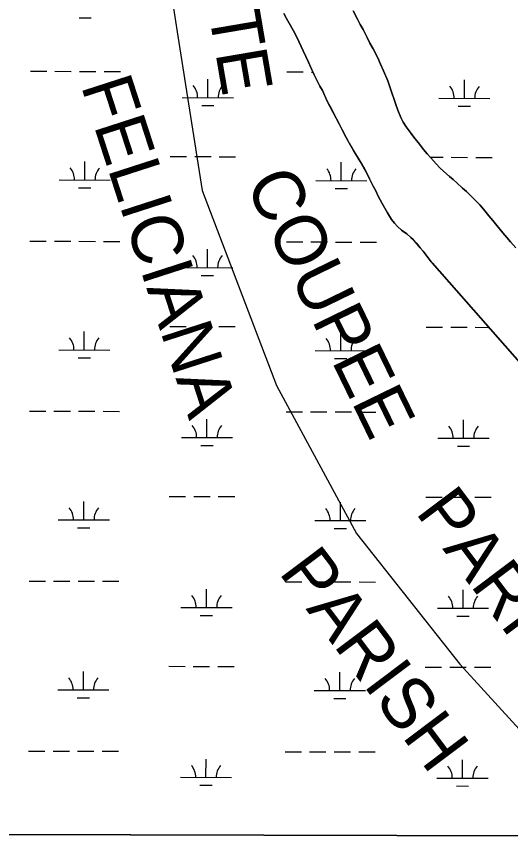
# Model space of a CAD drawing. Extents: x 3161615 to 3199515, y 867541 to 892976.
# Drawn here: x 3192212 to 3193178, y 872921 to 874536 of the extents above; entities that cross this region are included whole.
import ezdxf

# ---------------------------------------------------------------- set-up
doc = ezdxf.new("R2010")
doc.units = 0
for name, color, linetype in [('V-GRID-FRAM', 7, 'Continuous'), ('V-SITE-VEGE', 7, 'Continuous'), ('V-TOPO-BNDY', 7, 'Continuous'), ('V-TOPO-GNAM-IDEN', 7, 'Continuous'), ('V-TOPO-SHOR', 7, 'Continuous'), ('V-WETL-SWMP', 7, 'Continuous')]:
    doc.layers.add(name, color=color, linetype=linetype)

msp = doc.modelspace()

# ---------------------------------------------------------------- linework, layer by layer
at = {"layer": 'V-GRID-FRAM'}
msp.add_lwpolyline([(3165877.4, 891195.5), (3197229, 891108.8), (3197186.7, 872920.9), (3165819.2, 873007.6), (3165877.4, 891195.5)], dxfattribs=at)
at = {"layer": 'V-SITE-VEGE'}
for p, q in [((3192740, 874532.2), (3192734.6, 874541.8)), ((3192745.6, 874522.8), (3192740, 874532.2)), ((3192870.7, 874546.9), (3192879.2, 874530.9)), ((3192754, 874507.6), (3192745.6, 874522.8)), ((3192879.2, 874530.9), (3192884.5, 874520.3)), ((3192884.5, 874520.3), (3192889.8, 874510.2)), ((3192759.8, 874496.7), (3192754, 874507.6)), ((3192889.8, 874510.2), (3192897.7, 874494.5)), ((3192765.1, 874485.5), (3192759.8, 874496.7)), ((3192772.8, 874468.8), (3192765.1, 874485.5)), ((3192897.7, 874494.5), (3192903.3, 874483.8)), ((3192903.3, 874483.8), (3192909.4, 874472.7)), ((3192777.9, 874457.4), (3192772.8, 874468.8)), ((3192909.4, 874472.7), (3192918.5, 874454.9)), ((3192782.9, 874446.6), (3192777.9, 874457.4)), ((3192918.5, 874454.9), (3192924.3, 874442.8)), ((3192794, 874421.8), (3192782.9, 874446.6)), ((3192924.3, 874442.8), (3192930.1, 874429.6)), ((3192798.6, 874412.6), (3192794, 874421.8)), ((3192930.1, 874429.6), (3192938, 874409.9)), ((3192805.6, 874399.7), (3192798.6, 874412.6)), ((3192938, 874409.9), (3192943.2, 874396)), ((3192810.2, 874390.8), (3192805.6, 874399.7)), ((3192820.5, 874368.8), (3192810.2, 874390.8)), ((3192943.2, 874396), (3192953.9, 874363.9)), ((3192843.2, 874325.7), (3192820.5, 874368.8)), ((3192953.9, 874363.9), (3192957.9, 874352.6)), ((3192957.9, 874352.6), (3192963.6, 874338.2)), ((3192856.8, 874298.9), (3192843.2, 874325.7)), ((3192963.6, 874338.2), (3192968.5, 874328.8)), ((3192968.5, 874328.8), (3192974.3, 874319.9)), ((3192974.3, 874319.9), (3192991.2, 874297.2)), ((3192872, 874272.2), (3192856.8, 874298.9)), ((3192991.2, 874297.2), (3192998.3, 874288.6)), ((3192998.3, 874288.6), (3193008.3, 874275.6)), ((3193008.3, 874275.6), (3193015.4, 874267.2)), ((3192878.1, 874262.1), (3192872, 874272.2)), ((3192884.2, 874252.2), (3192878.1, 874262.1)), ((3193015.4, 874267.2), (3193022.5, 874259)), ((3193022.5, 874259), (3193033.1, 874247.2)), ((3192898, 874227.6), (3192884.2, 874252.2)), ((3193033.1, 874247.2), (3193040.2, 874239.8)), ((3192902.6, 874218), (3192898, 874227.6)), ((3193040.2, 874239.8), (3193047.8, 874232.6)), ((3193047.8, 874232.6), (3193058.7, 874222.9)), ((3192909.8, 874203.5), (3192902.6, 874218)), ((3193058.7, 874222.9), (3193066.3, 874216.5)), ((3193066.3, 874216.5), (3193073.5, 874210.1)), ((3193073.5, 874210.1), (3193084.1, 874200.1)), ((3192914.6, 874194.4), (3192909.8, 874203.5)), ((3192919.5, 874184.5), (3192914.6, 874194.4)), ((3193084.1, 874200.1), (3193092, 874193.4)), ((3193092, 874193.4), (3193099.6, 874186.2)), ((3192927.2, 874170.1), (3192919.5, 874184.5)), ((3193099.6, 874186.2), (3193118.3, 874167.5)), ((3192937.6, 874151.3), (3192927.2, 874170.1)), ((3193118.3, 874167.5), (3193125.6, 874158.9)), ((3192945.6, 874138.6), (3192937.6, 874151.3)), ((3193125.6, 874158.9), (3193136.2, 874145.9)), ((3193136.2, 874145.9), (3193144, 874136.4)), ((3192951.3, 874131.2), (3192945.6, 874138.6)), ((3192957.2, 874125.1), (3192951.3, 874131.2)), ((3193144, 874136.4), (3193151.6, 874126.8)), ((3192964.8, 874117.9), (3192957.2, 874125.1)), ((3192975.2, 874110.2), (3192964.8, 874117.9)), ((3193151.6, 874126.8), (3193163.3, 874112.5)), ((3193163.3, 874112.5), (3193171.2, 874103.5)), ((3192983.1, 874103.5), (3192975.2, 874110.2)), ((3192988.7, 874098.4), (3192983.1, 874103.5)), ((3193001.7, 874083.3), (3192988.7, 874098.4)), ((3193171.2, 874103.5), (3193178.3, 874094.9)), ((3193007.4, 874076.4), (3193001.7, 874083.3)), ((3193178.3, 874094.9), (3193188.6, 874083.1)), ((3193023.3, 874055.8), (3193007.4, 874076.4)), ((3193024.8, 874053.6), (3193023.3, 874055.8)), ((3193200.9, 873853.1), (3193024.8, 874053.6)), ((3191870, 872935.6), (3193972.8, 872929.8))]:
    msp.add_line(p, q, dxfattribs=at)
at = {"layer": 'V-TOPO-BNDY'}
for p, q in [((3192483, 874780.7), (3192527.6, 874497.5)), ((3192527.6, 874497.5), (3192575.3, 874195.1)), ((3192575.3, 874195.1), (3192720.6, 873813.6)), ((3192720.6, 873813.6), (3192877.1, 873523.7)), ((3192877.1, 873523.7), (3193079.4, 873267.7)), ((3193079.4, 873267.7), (3193255.7, 873074))]:
    msp.add_line(p, q, dxfattribs=at)
at = {"layer": 'V-TOPO-SHOR'}
msp.add_line((3193024.8, 874053.6), (3193200.9, 873853.1), dxfattribs=at)
for points in [[(3192734.6, 874541.8), (3192740, 874532.2), (3192745.6, 874522.8), (3192754, 874507.6), (3192759.8, 874496.7), (3192765.1, 874485.5), (3192772.8, 874468.8), (3192777.9, 874457.4), (3192782.9, 874446.6), (3192789.7, 874431.4), (3192794, 874421.8), (3192798.6, 874412.6), (3192805.6, 874399.7), (3192810.2, 874390.8)], [(3192903.3, 874483.8), (3192897.7, 874494.5), (3192889.8, 874510.2), (3192884.5, 874520.3), (3192879.2, 874530.9), (3192870.7, 874546.9)], [(3193178.3, 874094.9), (3193171.2, 874103.5), (3193163.3, 874112.5), (3193151.6, 874126.8), (3193144, 874136.4), (3193136.2, 874145.9), (3193125.6, 874158.9), (3193118.3, 874167.5), (3193110.7, 874175.2), (3193099.6, 874186.2), (3193092, 874193.4), (3193084.1, 874200.1), (3193073.5, 874210.1), (3193066.3, 874216.5), (3193058.7, 874222.9), (3193047.8, 874232.6), (3193040.2, 874239.8), (3193033.1, 874247.2), (3193022.5, 874259), (3193015.4, 874267.2), (3193008.3, 874275.6), (3192998.3, 874288.6), (3192991.2, 874297.2), (3192984.1, 874306.6), (3192974.3, 874319.9), (3192968.5, 874328.8), (3192963.6, 874338.2), (3192957.9, 874352.6), (3192953.9, 874363.9), (3192949.8, 874376), (3192943.2, 874396), (3192938, 874409.9), (3192930.1, 874429.6), (3192924.3, 874442.8), (3192918.5, 874454.9), (3192909.4, 874472.7), (3192903.3, 874483.8)], [(3192810.2, 874390.8), (3192814.3, 874382.2), (3192820.5, 874368.8), (3192825.4, 874359.7), (3192830.4, 874350.1), (3192838.2, 874335.4), (3192843.2, 874325.7), (3192848.6, 874315.1), (3192856.8, 874298.9), (3192862.8, 874288.2), (3192872, 874272.2), (3192878.1, 874262.1), (3192884.2, 874252.2), (3192892.4, 874237.5), (3192898, 874227.6), (3192902.6, 874218), (3192909.8, 874203.5), (3192914.6, 874194.4), (3192919.5, 874184.5), (3192927.2, 874170.1), (3192932.5, 874160.4), (3192937.6, 874151.3), (3192945.6, 874138.6), (3192951.3, 874131.2), (3192957.2, 874125.1), (3192964.8, 874117.9), (3192970, 874114), (3192975.2, 874110.2), (3192983.1, 874103.5), (3192988.7, 874098.4), (3192993.6, 874092.8), (3193001.7, 874083.3), (3193007.4, 874076.4), (3193013.5, 874068.5), (3193023.3, 874055.8), (3193024.8, 874053.6)]]:
    msp.add_lwpolyline(points, dxfattribs=at)
at = {"layer": 'V-WETL-SWMP'}
for p, q in [((3192334.2, 874533.1), (3192358.2, 874533.1)), ((3192740, 874532.2), (3192734.6, 874541.8)), ((3192745.6, 874522.8), (3192740, 874532.2)), ((3192879.2, 874530.9), (3192870.7, 874546.9)), ((3192754, 874507.6), (3192745.6, 874522.8)), ((3192884.5, 874520.3), (3192879.2, 874530.9)), ((3192889.8, 874510.2), (3192884.5, 874520.3)), ((3192759.8, 874496.7), (3192754, 874507.6)), ((3192897.7, 874494.5), (3192889.8, 874510.2)), ((3192765.1, 874485.5), (3192759.8, 874496.7)), ((3192772.8, 874468.8), (3192765.1, 874485.5)), ((3192903.3, 874483.8), (3192897.7, 874494.5)), ((3192909.4, 874472.7), (3192903.3, 874483.8)), ((3192777.9, 874457.4), (3192772.8, 874468.8)), ((3192918.5, 874454.9), (3192909.4, 874472.7)), ((3192782.9, 874446.6), (3192777.9, 874457.4)), ((3192924.3, 874442.8), (3192918.5, 874454.9)), ((3192794, 874421.8), (3192782.9, 874446.6)), ((3192930.1, 874429.6), (3192924.3, 874442.8)), ((3192239.1, 874428.7), (3192271.1, 874428.7)), ((3192287.1, 874428.6), (3192319.1, 874428.5)), ((3192335.1, 874428.5), (3192367.1, 874428.4)), ((3192383.1, 874428.3), (3192415.1, 874428.3)), ((3192741, 874427.4), (3192773, 874427.3)), ((3192789, 874427.2), (3192791.5, 874427.2)), ((3192798.6, 874412.6), (3192794, 874421.8)), ((3192938, 874409.9), (3192930.1, 874429.6)), ((3192586.2, 874377), (3192586.3, 874413)), ((3192805.6, 874399.7), (3192798.6, 874412.6)), ((3192943.2, 874396), (3192938, 874409.9)), ((3193088.1, 874375.7), (3193088.2, 874411.7)), ((3192810.2, 874390.8), (3192805.6, 874399.7)), ((3192820.5, 874368.8), (3192810.2, 874390.8)), ((3192953.9, 874363.9), (3192943.2, 874396)), ((3192536.2, 874377.2), (3192636.2, 874376.9)), ((3193038.1, 874375.8), (3193138.1, 874375.5)), ((3192574.2, 874361.6), (3192598.2, 874361.6)), ((3192843.2, 874325.7), (3192820.5, 874368.8)), ((3192957.9, 874352.6), (3192953.9, 874363.9)), ((3193076.1, 874360.3), (3193100.1, 874360.2)), ((3192963.6, 874338.2), (3192957.9, 874352.6)), ((3192856.8, 874298.9), (3192843.2, 874325.7)), ((3192968.5, 874328.8), (3192963.6, 874338.2)), ((3192974.3, 874319.9), (3192968.5, 874328.8)), ((3192984.1, 874306.6), (3192974.3, 874319.9)), ((3192991.2, 874297.2), (3192984.1, 874306.6)), ((3192872, 874272.2), (3192856.8, 874298.9)), ((3192998.3, 874288.6), (3192991.2, 874297.2)), ((3193008.3, 874275.6), (3192998.3, 874288.6)), ((3193015.4, 874267.2), (3193008.3, 874275.6)), ((3192512.5, 874261.8), (3192544.5, 874261.7)), ((3192560.5, 874261.7), (3192592.5, 874261.6)), ((3192608.5, 874261.5), (3192640.5, 874261.5)), ((3192878.1, 874262.1), (3192872, 874272.2)), ((3192884.2, 874252.2), (3192878.1, 874262.1)), ((3193022.5, 874259), (3193015.4, 874267.2)), ((3193021.3, 874260.4), (3193046.4, 874260.3)), ((3193033.1, 874247.2), (3193022.5, 874259)), ((3193062.4, 874260.3), (3193094.4, 874260.2)), ((3193110.4, 874260.2), (3193142.4, 874260.1)), ((3192345.3, 874215.8), (3192345.4, 874251.8)), ((3192847.2, 874214.5), (3192847.3, 874250.5)), ((3192898, 874227.6), (3192884.2, 874252.2)), ((3193040.2, 874239.8), (3193033.1, 874247.2)), ((3192902.6, 874218), (3192898, 874227.6)), ((3193047.8, 874232.6), (3193040.2, 874239.8)), ((3193058.7, 874222.9), (3193047.8, 874232.6)), ((3192295.3, 874216), (3192395.3, 874215.7)), ((3192797.2, 874214.6), (3192897.2, 874214.3)), ((3192909.8, 874203.5), (3192902.6, 874218)), ((3193066.3, 874216.5), (3193058.7, 874222.9)), ((3193073.5, 874210.1), (3193066.3, 874216.5)), ((3193084.1, 874200.1), (3193073.5, 874210.1)), ((3192333.3, 874200.4), (3192357.3, 874200.4)), ((3192835.2, 874199.1), (3192859.2, 874199)), ((3192914.6, 874194.4), (3192909.8, 874203.5)), ((3192919.5, 874184.5), (3192914.6, 874194.4)), ((3193092, 874193.4), (3193084.1, 874200.1)), ((3193099.6, 874186.2), (3193092, 874193.4)), ((3192927.2, 874170.1), (3192919.5, 874184.5)), ((3193118.3, 874167.5), (3193099.6, 874186.2)), ((3192937.6, 874151.3), (3192927.2, 874170.1)), ((3193125.6, 874158.9), (3193118.3, 874167.5)), ((3192945.6, 874138.6), (3192937.6, 874151.3)), ((3193136.2, 874145.9), (3193125.6, 874158.9)), ((3193144, 874136.4), (3193136.2, 874145.9)), ((3192951.3, 874131.2), (3192945.6, 874138.6)), ((3192957.2, 874125.1), (3192951.3, 874131.2)), ((3193151.6, 874126.8), (3193144, 874136.4)), ((3192964.8, 874117.9), (3192957.2, 874125.1)), ((3192975.2, 874110.2), (3192964.8, 874117.9)), ((3193163.3, 874112.5), (3193151.6, 874126.8)), ((3193171.2, 874103.5), (3193163.3, 874112.5)), ((3192983.1, 874103.5), (3192975.2, 874110.2)), ((3192988.7, 874098.4), (3192983.1, 874103.5)), ((3193001.7, 874083.3), (3192988.7, 874098.4)), ((3193178.3, 874094.9), (3193171.2, 874103.5)), ((3192238.1, 874096.1), (3192270.1, 874096)), ((3192286.1, 874095.9), (3192318.1, 874095.8)), ((3192334.1, 874095.8), (3192366.1, 874095.7)), ((3192382.1, 874095.7), (3192414.1, 874095.6)), ((3192585.3, 874044.4), (3192585.4, 874080.4)), ((3192740, 874094.7), (3192772, 874094.6)), ((3192788, 874094.5), (3192820, 874094.5)), ((3192836, 874094.4), (3192868, 874094.3)), ((3192884, 874094.3), (3192916, 874094.2)), ((3193007.4, 874076.4), (3193001.7, 874083.3)), ((3193188.6, 874083.1), (3193178.3, 874094.9)), ((3193023.3, 874055.8), (3193007.4, 874076.4)), ((3193024.8, 874053.6), (3193023.3, 874055.8)), ((3193200.9, 873853.1), (3193024.8, 874053.6)), ((3192535.3, 874044.5), (3192635.3, 874044.2)), ((3192573.3, 874029), (3192597.3, 874028.9)), ((3192344.4, 873883.2), (3192344.5, 873919.2)), ((3192511.6, 873929.1), (3192543.6, 873929)), ((3192559.6, 873929), (3192591.6, 873928.9)), ((3192607.6, 873928.9), (3192639.6, 873928.8)), ((3193013.5, 873927.8), (3193045.5, 873927.7)), ((3193061.5, 873927.6), (3193093.5, 873927.5)), ((3193109.5, 873927.5), (3193135.6, 873927.4)), ((3192846.3, 873881.8), (3192846.4, 873917.8)), ((3192294.4, 873883.3), (3192394.4, 873883)), ((3192796.3, 873881.9), (3192896.3, 873881.6)), ((3192332.3, 873867.8), (3192356.3, 873867.7)), ((3192834.3, 873866.4), (3192858.3, 873866.3)), ((3192237.2, 873763.4), (3192269.2, 873763.3)), ((3192285.2, 873763.3), (3192317.2, 873763.2)), ((3192333.2, 873763.1), (3192365.2, 873763)), ((3192381.2, 873763), (3192413.2, 873762.9)), ((3192739.1, 873762), (3192771.1, 873761.9)), ((3192787.1, 873761.9), (3192819.1, 873761.8)), ((3192835.1, 873761.7), (3192867.1, 873761.7)), ((3192883.1, 873761.6), (3192915.1, 873761.5)), ((3192584.4, 873711.7), (3192584.5, 873747.7)), ((3193086.3, 873710.3), (3193086.4, 873746.3)), ((3192534.4, 873711.8), (3192634.4, 873711.6)), ((3193036.3, 873710.4), (3193136.3, 873710.2)), ((3192572.3, 873696.3), (3192596.3, 873696.2)), ((3193074.3, 873694.9), (3193098.3, 873694.8)), ((3192510.7, 873596.5), (3192542.7, 873596.4)), ((3192558.7, 873596.3), (3192590.7, 873596.2)), ((3192606.7, 873596.2), (3192638.7, 873596.1)), ((3192343.5, 873550.5), (3192343.6, 873586.5)), ((3192845.4, 873549.1), (3192845.5, 873585.1)), ((3193012.6, 873595.1), (3193044.6, 873595)), ((3193060.6, 873594.9), (3193092.6, 873594.9)), ((3193108.6, 873594.8), (3193140.6, 873594.7)), ((3192293.5, 873550.6), (3192393.5, 873550.4)), ((3192795.4, 873549.2), (3192895.4, 873549)), ((3192331.4, 873535.1), (3192355.4, 873535)), ((3192833.3, 873533.7), (3192857.3, 873533.6)), ((3192236.3, 873430.7), (3192268.3, 873430.6)), ((3192284.3, 873430.6), (3192316.3, 873430.5)), ((3192332.3, 873430.5), (3192364.3, 873430.4)), ((3192380.3, 873430.3), (3192412.3, 873430.2)), ((3192738.2, 873429.3), (3192770.2, 873429.2)), ((3192786.2, 873429.2), (3192818.2, 873429.1)), ((3192834.2, 873429.1), (3192866.2, 873429)), ((3192882.2, 873428.9), (3192914.2, 873428.8)), ((3192583.5, 873379), (3192583.6, 873415)), ((3193085.4, 873377.6), (3193085.5, 873413.6)), ((3192533.5, 873379.2), (3192633.5, 873378.9)), ((3193035.4, 873377.8), (3193135.4, 873377.5)), ((3192571.4, 873363.6), (3192595.4, 873363.6)), ((3193073.3, 873362.2), (3193097.3, 873362.2)), ((3192509.7, 873263.8), (3192541.7, 873263.7)), ((3192557.7, 873263.7), (3192589.7, 873263.6)), ((3192605.7, 873263.5), (3192637.7, 873263.4)), ((3193011.6, 873262.4), (3193043.6, 873262.3)), ((3193059.6, 873262.3), (3193091.6, 873262.2)), ((3193107.6, 873262.1), (3193139.6, 873262.1)), ((3192342.6, 873217.8), (3192342.7, 873253.8)), ((3192844.5, 873216.4), (3192844.6, 873252.4)), ((3192292.6, 873218), (3192392.6, 873217.7)), ((3192794.5, 873216.6), (3192894.5, 873216.3)), ((3192330.5, 873202.4), (3192354.5, 873202.4)), ((3192832.4, 873201), (3192856.4, 873201)), ((3192235.4, 873098), (3192267.4, 873098)), ((3192283.4, 873097.9), (3192315.4, 873097.8)), ((3192331.4, 873097.8), (3192363.4, 873097.7)), ((3192379.4, 873097.6), (3192411.4, 873097.6)), ((3192737.3, 873096.7), (3192769.3, 873096.6)), ((3192785.3, 873096.5), (3192817.3, 873096.4)), ((3192833.3, 873096.4), (3192865.3, 873096.3)), ((3192881.3, 873096.3), (3192913.3, 873096.2)), ((3192582.5, 873046.3), (3192582.6, 873082.3)), ((3193084.5, 873045), (3193084.6, 873081)), ((3192532.5, 873046.5), (3192632.5, 873046.2)), ((3192570.5, 873030.9), (3192594.5, 873030.9)), ((3193034.5, 873045.1), (3193134.5, 873044.8)), ((3193072.4, 873029.6), (3193096.4, 873029.5)), ((3191109.6, 872937.7), (3193972.8, 872929.8))]:
    msp.add_line(p, q, dxfattribs=at)
for centre, start, end in [((3192531, 874377.7), 359.0699, 40.6135), ((3192641.5, 874377.4), 139.0699, 180.6135), ((3193032.9, 874376.3), 359.0699, 40.6135), ((3193143.4, 874376), 139.0699, 180.6135), ((3192290.1, 874216.5), 359.0699, 40.6135), ((3192400.6, 874216.2), 139.0699, 180.6135), ((3192792, 874215.1), 359.0699, 40.6135), ((3192902.5, 874214.8), 139.0699, 180.6135), ((3192530.1, 874045), 359.0699, 40.6135), ((3192640.6, 874044.7), 139.0699, 180.6135), ((3192289.1, 873883.8), 359.0699, 40.6135), ((3192399.6, 873883.5), 139.0699, 180.6135), ((3192791.1, 873882.4), 359.0699, 40.6135), ((3192901.5, 873882.1), 139.0699, 180.6135), ((3192529.1, 873712.3), 359.0699, 40.6135), ((3192639.6, 873712), 139.0699, 180.6135), ((3193031.1, 873710.9), 359.0699, 40.6135), ((3193141.5, 873710.6), 139.0699, 180.6135), ((3192288.2, 873551.1), 359.0699, 40.6135), ((3192398.7, 873550.8), 139.0699, 180.6135), ((3192790.1, 873549.7), 359.0699, 40.6135), ((3192900.6, 873549.4), 139.0699, 180.6135), ((3192528.2, 873379.6), 359.0699, 40.6135), ((3192638.7, 873379.3), 139.0699, 180.6135), ((3193030.1, 873378.3), 359.0699, 40.6135), ((3193140.6, 873378), 139.0699, 180.6135), ((3192287.3, 873218.5), 359.0699, 40.6135), ((3192397.8, 873218.1), 139.0699, 180.6135), ((3192789.2, 873217.1), 359.0699, 40.6135), ((3192899.7, 873216.8), 139.0699, 180.6135), ((3192527.3, 873047), 359.0699, 40.6135), ((3192637.8, 873046.7), 139.0699, 180.6135), ((3193029.2, 873045.6), 359.0699, 40.6135), ((3193139.7, 873045.3), 139.0699, 180.6135)]:
    msp.add_arc(centre, 35.2, start, end, dxfattribs=at)

# ---------------------------------------------------------------- texts
at = {"layer": 'V-TOPO-GNAM-IDEN'}
for s, rotation, p in [('POINTE', 279.673, (3192532.2, 874868.2)), ('FELICIANA', 287.9292, (3192337.4, 874400.9)), ('COUPEE', 295.9624, (3192658.3, 874209.5)), ('PARISH', 306.9511, (3192990.8, 873565.3)), ('PARISH', 306.9511, (3192723.3, 873447.5))]:
    msp.add_text(s, height=100, rotation=rotation, dxfattribs=at).set_placement(p)

doc.saveas('drawing.dxf')
